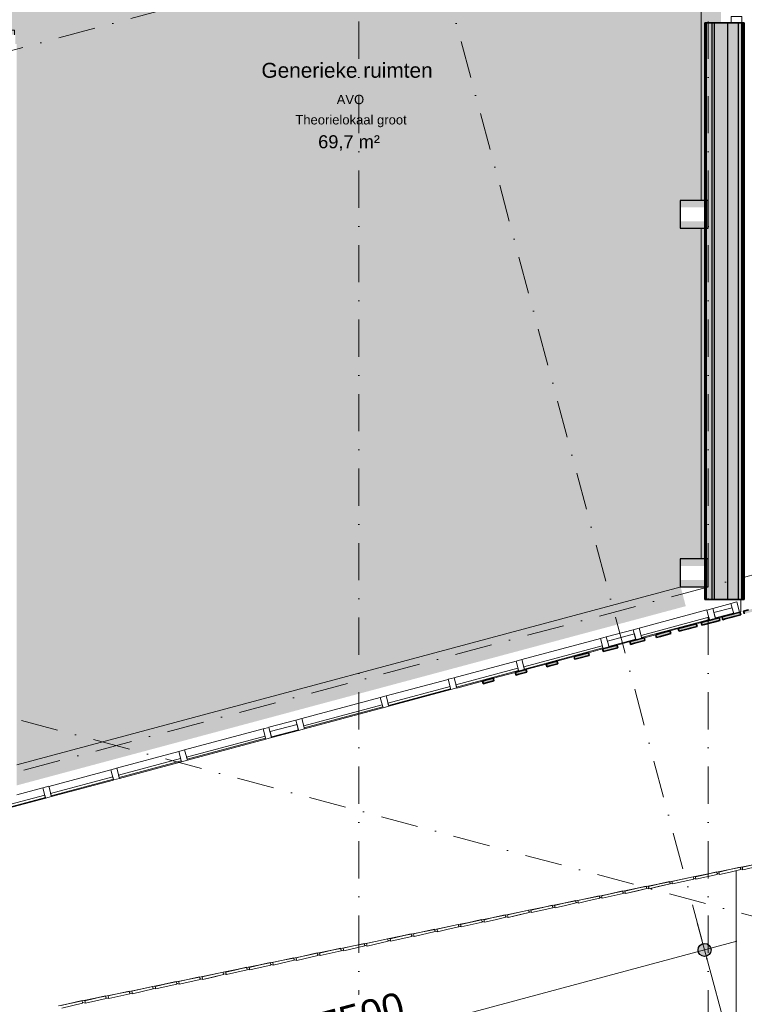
# Model space of a CAD drawing. Header units: millimetres. Extents: x -2530 to 151695, y -8763 to 71774.
# Tile 264 of 295: x 136107 to 143888, y 15016 to 25590. Entities that reach past the tile are written whole.
import ezdxf

# ---------------------------------------------------------------- set-up
doc = ezdxf.new("R2010")
doc.units = ezdxf.units.MM
doc.linetypes.add('RR_Level', pattern=[800, 400, -200, 0, -200])
for name, color, linetype, lineweight in [('A-____-____-DIMS', 211, 'Continuous', 9), ('A-____-____-DIMS-200', 211, 'Continuous', 9), ('A-AREA-____-IDEN', 2, 'Continuous', 13), ('A-AREA-____-PATT', 32, 'Continuous', 9), ('A-DETL-____-OTLN', 90, 'Continuous', 13), ('A-DOOR-____-MCUT', 31, 'Continuous', 13), ('A-DOOR-____-OTLN', 31, 'Continuous', 18), ('A-FLOR-____-OTLN', 192, 'Continuous', 18), ('A-GLAZ-CURT-MCUT', 52, 'Continuous', 13), ('A-GLAZ-CURT-OTLN', 52, 'Continuous', 13), ('A-GLAZ-CWMG-MCUT', 51, 'Continuous', 13), ('A-GLAZ-CWMG-OTLN', 51, 'Continuous', 13), ('A-WALL-____-MCUT', 113, 'Continuous', 35), ('A-WALL-____-OTLN', 113, 'Continuous', 18), ('A-WALL-____-PATT', 111, 'Continuous', 35), ('S-COLS-____-MCUT', 52, 'Continuous', 25), ('S-COLS-____-OTLN', 52, 'Continuous', 18), ('S-GRID-____-OTLN', 1, 'Continuous', 9)]:
    doc.layers.add(name, color=color, linetype=linetype, lineweight=lineweight)
doc.styles.add('Arial_1', font='arial.ttf', dxfattribs={"height": 100})
doc.styles.add('Arial_2', font='arial.ttf', dxfattribs={"height": 300})
doc.styles.add('Arial_B', font='txt', dxfattribs={"height": 160})
doc.styles.add('Arial_B_1', font='txt', dxfattribs={"height": 100})
doc.styles.add('Arial_I', font='txt', dxfattribs={"height": 140})
doc.dimstyles.new('1_5mm_interne_maten_en_details', dxfattribs={"dimscale": 304.8, "dimtxt": 1.004192, "dimasz": 1.83727, "dimexe": 0.984252, "dimexo": 0.0625, "dimgap": 0.098425, "dimtad": 1, "dimdec": 0, "dimlfac": 304.8, "dimzin": 0, "dimdsep": 46, "dimtxsty": 'Arial_2', "dimblk1": 'DOTSMALL', "dimblk2": 'DOTSMALL', "dimsah": 1, "dimcen": 0.09, "dimdle": 1.181102, "dimazin": 0, "dimtfac": 1, "dimtdec": 4, "dimtix": 1, "dimtmove": 0, "dimatfit": 3, "dimfxl": 0.003229, "dimfxlon": 1, "dimtvp": 1, "dimtfill": 1, "dimtolj": 1, "dimtzin": 0, "dimlwd": 13, "dimlwe": 13, "dimarcsym": 2})

# ---------------------------------------------------------------- blocks, each defined once
blk = doc.blocks.new('Rectangular Mullion - 65 x 114mm-464271-plot_V2 Copy 1')
at = {"layer": 'A-GLAZ-CWMG-MCUT', "color": 250, "lineweight": 9}
for p, q in [((0, 57), (-65, 57)), ((-65, 57), (-65, -57)), ((0, -57), (0, 57)), ((-65, -57), (0, -57))]:
    blk.add_line(p, q, dxfattribs=at)
blk = doc.blocks.new('System Panel - 027_Solid-689749-plot_V2 Copy 1')
at = {"layer": 'A-GLAZ-CURT-MCUT', "color": 250, "lineweight": 9}
for p, q in [((101.25, 49.5), (-101.25, 49.5)), ((-101.25, 49.5), (-101.25, -10.5)), ((101.25, -10.5), (101.25, 49.5)), ((-101.25, -10.5), (101.25, -10.5))]:
    blk.add_line(p, q, dxfattribs=at)
blk = doc.blocks.new('Rectangular Mullion - 65 x 114mm-689139-plot_V2 Copy 1')
at = {"layer": 'A-GLAZ-CWMG-OTLN', "color": 250, "lineweight": 9}
for p, q in [((143549, 19268), (143745, 19320)), ((143618, 19168), (143649, 19176))]:
    blk.add_line(p, q, dxfattribs=at)
blk = doc.blocks.new('System Panel - HR__-692531-plot_V2 Copy 1')
at = {"layer": 'A-GLAZ-CURT-MCUT', "color": 250, "lineweight": 9}
for p, q in [((377, 48), (-377, 48)), ((-377, 48), (-377, 23)), ((-377, 23), (377, 23)), ((377, 23), (377, 48))]:
    blk.add_line(p, q, dxfattribs=at)
blk = doc.blocks.new('System Panel - HR__-692532-plot_V2 Copy 1')
at = {"layer": 'A-GLAZ-CURT-MCUT', "color": 250, "lineweight": 9}
for p, q in [((345, 47.5), (-345, 47.5)), ((-345, 47.5), (-345, 22.5)), ((-345, 22.5), (345, 22.5)), ((345, 22.5), (345, 47.5))]:
    blk.add_line(p, q, dxfattribs=at)
blk = doc.blocks.new('System Panel - 027_Solid-683259-plot_V2 Copy 1')
at = {"layer": 'A-GLAZ-CURT-MCUT', "color": 250, "lineweight": 9}
for p, q in [((150, 49), (-150, 49)), ((-150, 49), (-150, -10)), ((150, -10), (150, 49)), ((-150, -10), (150, -10))]:
    blk.add_line(p, q, dxfattribs=at)
blk = doc.blocks.new('System Panel - HR__-692533-plot_V2 Copy 1')
at = {"layer": 'A-GLAZ-CURT-MCUT', "color": 250, "lineweight": 9}
for p, q in [((436.25, 47.5), (-436.25, 47.5)), ((-436.25, 47.5), (-436.25, 22.5)), ((-436.25, 22.5), (436.25, 22.5)), ((436.25, 22.5), (436.25, 47.5))]:
    blk.add_line(p, q, dxfattribs=at)
blk = doc.blocks.new('Rectangular Mullion - 65 x 114mm-689141-plot_V2 Copy 1')
at = {"layer": 'A-GLAZ-CWMG-OTLN', "color": 250, "lineweight": 9}
for p, q in [((142758, 19056), (143486, 19251)), ((143091, 19027), (143179, 19051)), ((143373, 19102), (143425, 19116)), ((142813, 18952), (142936, 18985))]:
    blk.add_line(p, q, dxfattribs=at)
blk = doc.blocks.new('Rectangular Mullion - 65 x 114mm-683242-plot_V2 Copy 1')
at = {"layer": 'A-GLAZ-CWMG-OTLN', "color": 250, "lineweight": 9}
for p, q in [((140770, 18523), (141437, 18702)), ((141193, 18518), (141427, 18581)), ((140800, 18413), (141077, 18487))]:
    blk.add_line(p, q, dxfattribs=at)
blk = doc.blocks.new('Rectangular Mullion - 65 x 114mm-V180-plot_V2 Copy 1')
at = {"layer": 'A-GLAZ-CWMG-OTLN', "color": 250, "lineweight": 9}
for p, q in [((140041, 18328), (140708, 18506)), ((140071, 18218), (140737, 18396))]:
    blk.add_line(p, q, dxfattribs=at)
blk = doc.blocks.new('Rectangular Mullion - 65 x 114mm-683244-plot_V2 Copy 1')
at = {"layer": 'A-GLAZ-CWMG-OTLN', "color": 250, "lineweight": 9}
for p, q in [((138783, 17991), (139073, 18068)), ((138813, 17880), (139102, 17958))]:
    blk.add_line(p, q, dxfattribs=at)
blk = doc.blocks.new('Rectangular Mullion - 65 x 114mm-683243-plot_V2 Copy 1')
at = {"layer": 'A-GLAZ-CWMG-OTLN', "color": 250, "lineweight": 9}
for p, q in [((135513, 17114), (136000, 17245)), ((136075, 17265), (136356, 17340)), ((135543, 17004), (136386, 17230))]:
    blk.add_line(p, q, dxfattribs=at)
blk = doc.blocks.new('Rectangular Mullion - 65 x 114mm-689751-plot_V2 Copy 1')
at = {"layer": 'A-GLAZ-CWMG-MCUT', "color": 250, "lineweight": 9}
for p, q in [((0, 57), (-65, 57)), ((-65, 57), (-65, -57)), ((0, -57), (0, 57)), ((-65, -57), (0, -57))]:
    blk.add_line(p, q, dxfattribs=at)
blk = doc.blocks.new('Rectangular Mullion - 65 x 114mm-683247-plot_V2 Copy 1')
at = {"layer": 'A-GLAZ-CWMG-MCUT', "color": 250, "lineweight": 9}
for p, q in [((-32.5, 57), (32.5, 57)), ((-32.5, -57), (-32.5, 57)), ((32.5, 57), (32.5, -57)), ((32.5, -57), (-32.5, -57))]:
    blk.add_line(p, q, dxfattribs=at)
blk = doc.blocks.new('Rectangular Mullion - 65 x 114mm-V181-plot_V2 Copy 1')
at = {"layer": 'A-GLAZ-CWMG-OTLN', "color": 250, "lineweight": 9}
for p, q in [((128269, 15173), (129112, 15399)), ((128299, 15063), (129141, 15289))]:
    blk.add_line(p, q, dxfattribs=at)
blk = doc.blocks.new('Rectangular Mullion - 65 x 114mm-V184-plot_V2 Copy 1')
at = {"layer": 'A-GLAZ-CWMG-OTLN', "color": 250, "lineweight": 9}
for p, q in [((142405, 18961), (142695, 19039)), ((142521, 18874), (142658, 18911))]:
    blk.add_line(p, q, dxfattribs=at)
blk = doc.blocks.new('Rectangular Mullion - 65 x 114mm-V185-plot_V2 Copy 1')
at = {"layer": 'A-GLAZ-CWMG-OTLN', "color": 250, "lineweight": 9}
for p, q in [((141500, 18719), (142343, 18944)), ((142215, 18792), (142366, 18833)), ((141876, 18701), (142060, 18751)), ((141543, 18612), (141760, 18670))]:
    blk.add_line(p, q, dxfattribs=at)
blk = doc.blocks.new('027_Gilde - ATC_FacadeModel_rvt-1-plot_V2 Copy 1')
at = {"layer": 'A-WALL-____-MCUT', "lineweight": 18}
h = blk.add_hatch(color=47, dxfattribs=at)
h.paths.add_polyline_path([(141085, 18458), (141200, 18489), (141193, 18518), (141077, 18487), (141082, 18466)])
h.paths.add_polyline_path([(141435, 18552), (141551, 18583), (141543, 18612), (141427, 18581), (141433, 18560)])
h.paths.add_polyline_path([(141768, 18641), (141884, 18672), (141876, 18701), (141760, 18670), (141766, 18649)])
h.paths.add_polyline_path([(142068, 18722), (142223, 18763), (142215, 18792), (142060, 18751), (142066, 18730)])
h.paths.add_polyline_path([(142374, 18804), (142528, 18845), (142521, 18874), (142366, 18833), (142372, 18810)])
h.paths.add_polyline_path([(142666, 18882), (142821, 18923), (142813, 18952), (142658, 18911), (142664, 18890)])
h.paths.add_polyline_path([(142944, 18956), (143099, 18998), (143091, 19027), (142936, 18985), (142942, 18964)])
h.paths.add_polyline_path([(143187, 19022), (143380, 19073), (143373, 19102), (143179, 19051), (143185, 19029)])
h.paths.add_polyline_path([(143432, 19087), (143626, 19139), (143618, 19168), (143451, 19123), (143451, 19123), (143425, 19116), (143430, 19094)])
h.paths.add_polyline_path([(143657, 19147), (143850, 19199), (143842, 19228), (143649, 19176), (143655, 19155)])
h.paths.add_polyline_path([(143888, 19209), (144081, 19261), (144073, 19290), (143880, 19238), (143888, 19210)])
h.paths.add_polyline_path([(144396, 19345), (144589, 19397), (144581, 19426), (144388, 19374), (144395, 19347)])
h.paths.add_polyline_path([(144652, 19411), (144842, 19471), (144833, 19499), (144643, 19439), (144651, 19411)])
h.paths.add_polyline_path([(144908, 19482), (145089, 19566), (145077, 19594), (144895, 19509), (144905, 19490)])
h.paths.add_polyline_path([(144999, 19540), (144986, 19551), (144986, 19551)])
h.paths.add_polyline_path([(145384, 19716), (145513, 19869), (145490, 19888), (145361, 19736), (145382, 19718)])
h.paths.add_polyline_path([(145575, 19899), (145666, 20077), (145640, 20089), (145548, 19913), (145574, 19899)])
h.paths.add_polyline_path([(145886, 20606), (145900, 20807), (145869, 20810), (145856, 20609), (145877, 20607)])
h.paths.add_polyline_path([(145915, 20868), (145911, 21071), (145880, 21072), (145884, 20869), (145914, 20868)])
h.paths.add_polyline_path([(145847, 21393), (145879, 21394), (145858, 21596), (145826, 21595), (145847, 21393)])
h.paths.add_polyline_path([(145817, 21654), (145849, 21657), (145828, 21857), (145796, 21856), (145817, 21654)])
h.paths.add_polyline_path([(145758, 22176), (145789, 22179), (145768, 22379), (145737, 22378), (145758, 22176)])
h.paths.add_polyline_path([(145728, 22437), (145759, 22438), (145738, 22640), (145707, 22639), (145728, 22438)])
h.paths.add_polyline_path([(145698, 22698), (145729, 22700), (145708, 22901), (145677, 22900), (145698, 22698)])
h.paths.add_polyline_path([(145668, 22959), (145699, 22961), (145678, 23162), (145647, 23161), (145668, 22959)])
h.paths.add_polyline_path([(145638, 23220), (145669, 23222), (145648, 23423), (145617, 23422), (145638, 23220)])
h.paths.add_polyline_path([(145608, 23481), (145639, 23483), (145618, 23684), (145587, 23682), (145608, 23481)])
h.paths.add_polyline_path([(145578, 23742), (145609, 23744), (145588, 23945), (145557, 23943), (145578, 23743)])
h.paths.add_polyline_path([(145519, 24259), (145550, 24261), (145529, 24462), (145498, 24460), (145519, 24259)])
h.paths.add_polyline_path([(145461, 24769), (145492, 24771), (145471, 24972), (145440, 24970), (145461, 24769)])
h.paths.add_polyline_path([(145431, 25028), (145462, 25030), (145441, 25231), (145410, 25229), (145431, 25030)])
h.paths.add_polyline_path([(145371, 25556), (145401, 25558), (145381, 25759), (145350, 25757), (145371, 25558)])
h.paths.add_polyline_path([(145340, 25825), (145371, 25827), (145350, 26028), (145319, 26026), (145340, 25827)])
h.paths.add_polyline_path([(145307, 26118), (145337, 26120), (145321, 26280), (145290, 26278), (145307, 26118)])
h.paths.add_polyline_path([(145275, 26394), (145306, 26396), (145289, 26556), (145258, 26554), (145275, 26395)])
h.paths.add_polyline_path([(145211, 26957), (145241, 26959), (145224, 27120), (145194, 27117), (145210, 26959)])
h.paths.add_polyline_path([(145178, 27245), (145208, 27247), (145191, 27407), (145161, 27405), (145178, 27245)])
h.paths.add_polyline_path([(145144, 27536), (145175, 27539), (145158, 27699), (145128, 27696), (145144, 27538)])
h.paths.add_polyline_path([(145076, 28132), (145107, 28134), (145090, 28294), (145059, 28292), (145076, 28133)])
h.paths.add_polyline_path([(145004, 28763), (145034, 28767), (145022, 28885), (144992, 28883), (145004, 28763)])
h.paths.add_polyline_path([(144968, 29074), (144999, 29077), (144986, 29197), (144956, 29194), (144968, 29074)])
h.paths.add_polyline_path([(144896, 29706), (144926, 29709), (144914, 29829), (144883, 29826), (144896, 29706)])
h.paths.add_polyline_path([(144859, 30027), (144890, 30029), (144875, 30149), (144847, 30147), (144859, 30027)])
h.paths.add_polyline_path([(144822, 30349), (144853, 30352), (144840, 30472), (144810, 30469), (144822, 30349)])
h.paths.add_polyline_path([(144600, 32289), (144631, 32291), (144618, 32411), (144588, 32408), (144600, 32290)])
h.paths.add_polyline_path([(144564, 32606), (144594, 32609), (144582, 32728), (144552, 32725), (144564, 32606)])
h.paths.add_polyline_path([(144493, 33229), (144523, 33232), (144510, 33351), (144480, 33348), (144493, 33229)])
h.paths.add_polyline_path([(144326, 34687), (144356, 34690), (144339, 34849), (144309, 34846), (144326, 34687)])
h.paths.add_polyline_path([(144294, 34968), (144323, 34971), (144307, 35130), (144277, 35127), (144293, 34970)])
h.paths.add_polyline_path([(144262, 35244), (144292, 35247), (144274, 35406), (144245, 35403), (144262, 35245)])
h.paths.add_polyline_path([(144143, 36283), (144173, 36286), (144151, 36485), (144122, 36482), (144143, 36284)])
h.paths.add_polyline_path([(144055, 37054), (144084, 37057), (144064, 37256), (144034, 37253), (144054, 37056)])
h.paths.add_polyline_path([(143953, 38211), (143953, 38211), (143949, 38227)])
h.paths.add_polyline_path([(143935, 38098), (143965, 38101), (143943, 38300), (143914, 38297), (143935, 38099)])
h.paths.add_polyline_path([(143888, 38621), (143905, 38623), (143884, 38822), (143855, 38819), (143874, 38650), (143888, 38649), (143888, 38622)])
at = {"layer": 'A-WALL-____-OTLN', "lineweight": 5}
blk.add_hatch(color=67, dxfattribs=at).paths.add_polyline_path([(143858, 19365), (143858, 25558), (143823, 25558), (143823, 19365), (143852, 19365)])
at = {"layer": 'A-WALL-____-OTLN'}
blk.add_hatch(color=47, dxfattribs=at).paths.add_polyline_path([(143888, 19365), (143888, 25558), (143873, 25558), (143873, 19365)])
at = {"layer": 'A-WALL-____-PATT', "lineweight": 5}
for points in [[(143478, 19365), (143478, 25558), (143463, 25558), (143463, 19365)], [(143500, 19365), (143538, 19365), (143538, 25558), (143478, 25558), (143478, 19365)], [(143538, 19365), (143563, 19365), (143563, 25558), (143538, 25558), (143538, 19446)], [(143675, 19365), (143708, 19365), (143708, 25558), (143563, 25558), (143563, 19365)], [(143823, 19365), (143823, 25558), (143708, 25558), (143708, 19365), (143778, 19365)], [(143873, 19365), (143873, 25558), (143858, 25558), (143858, 19365)]]:
    blk.add_hatch(color=67, dxfattribs=at).paths.add_polyline_path(points)
at = {"layer": 'A-FLOR-____-OTLN', "color": 90}
for p, q in [((143850, 19365), (143850, 19238)), ((143843, 19228), (143844, 19229)), ((143845, 19230), (143844, 19229)), ((143847, 19231), (143845, 19230)), ((143847, 19231), (143848, 19232)), ((143849, 19233), (143848, 19232)), ((143850, 19236), (143849, 19235)), ((143849, 19235), (143849, 19233)), ((143850, 19236), (143850, 19238)), ((143339, 16384), (143981, 16515)), ((142835, 16282), (143087, 16333)), ((143087, 16333), (143339, 16384)), ((142077, 16128), (142330, 16179)), ((142330, 16179), (142582, 16231)), ((142582, 16231), (142720, 16259)), ((142720, 16259), (142835, 16282)), ((141573, 16026), (141825, 16077)), ((141825, 16077), (142077, 16128)), ((141068, 15923), (141320, 15974)), ((141320, 15974), (141573, 16026)), ((140563, 15821), (140816, 15872)), ((140816, 15872), (140954, 15900)), ((140954, 15900), (141068, 15923)), ((140197, 15747), (140311, 15770)), ((140311, 15770), (140563, 15821)), ((139693, 15644), (139806, 15667)), ((139806, 15667), (139945, 15695)), ((139945, 15695), (140058, 15718)), ((140058, 15718), (140197, 15747)), ((139188, 15542), (139301, 15565)), ((139301, 15565), (139440, 15593)), ((139440, 15593), (139554, 15616)), ((139554, 15616), (139693, 15644)), ((138544, 15411), (138797, 15462)), ((138797, 15462), (138936, 15491)), ((138936, 15491), (139049, 15513)), ((139049, 15513), (139188, 15542)), ((138039, 15309), (138292, 15360)), ((138292, 15360), (138544, 15411)), ((137535, 15206), (137787, 15257)), ((137787, 15257), (138039, 15309)), ((137030, 15104), (137170, 15132)), ((137170, 15132), (137282, 15155)), ((137282, 15155), (137422, 15183)), ((137422, 15183), (137535, 15206)), ((136525, 15001), (136665, 15030)), ((136665, 15030), (136777, 15052)), ((136777, 15052), (136918, 15081)), ((136918, 15081), (137030, 15104))]:
    blk.add_line(p, q, dxfattribs=at)
at = {"layer": 'A-WALL-____-MCUT', "color": 130}
for p, q in [((143888, 25558), (143463, 25558)), ((143463, 25558), (143463, 19365)), ((143888, 19365), (143888, 25558)), ((143463, 19365), (143888, 19365)), ((143880, 19238), (143934, 19253)), ((143451, 19123), (143521, 19142)), ((143521, 19142), (143548, 19149)), ((143548, 19149), (143618, 19168)), ((143626, 19139), (143556, 19120)), ((143618, 19168), (143620, 19160)), ((143620, 19160), (143626, 19139)), ((143649, 19176), (143676, 19184)), ((143655, 19155), (143649, 19176)), ((143657, 19147), (143655, 19155)), ((143684, 19155), (143657, 19147)), ((143676, 19184), (143746, 19202)), ((143754, 19173), (143684, 19155)), ((143746, 19202), (143773, 19209)), ((143780, 19180), (143754, 19173)), ((143773, 19209), (143842, 19228)), ((143850, 19199), (143780, 19180)), ((143842, 19228), (143845, 19220)), ((143845, 19220), (143850, 19199)), ((143886, 19217), (143880, 19238)), ((143888, 19209), (143886, 19217)), ((143179, 19051), (143206, 19058)), ((143185, 19030), (143179, 19051)), ((143206, 19058), (143276, 19076)), ((143284, 19047), (143214, 19029)), ((143276, 19076), (143303, 19084)), ((143310, 19055), (143284, 19047)), ((143303, 19084), (143373, 19102)), ((143380, 19073), (143310, 19055)), ((143373, 19102), (143375, 19094)), ((143375, 19094), (143380, 19073)), ((143425, 19116), (143451, 19123)), ((143430, 19095), (143425, 19116)), ((143432, 19087), (143430, 19095)), ((143459, 19094), (143432, 19087)), ((143529, 19113), (143459, 19094)), ((143556, 19120), (143529, 19113)), ((142701, 18922), (142813, 18952)), ((142813, 18952), (142815, 18944)), ((142815, 18944), (142821, 18923)), ((142936, 18985), (142979, 18997)), ((142942, 18964), (142936, 18985)), ((142944, 18956), (142942, 18964)), ((142987, 18968), (142944, 18956)), ((142979, 18997), (143091, 19027)), ((143099, 18998), (142987, 18968)), ((143091, 19027), (143093, 19019)), ((143093, 19019), (143099, 18998)), ((143187, 19022), (143185, 19030)), ((143214, 19029), (143187, 19022)), ((142366, 18833), (142409, 18844)), ((142372, 18812), (142366, 18833)), ((142409, 18844), (142521, 18874)), ((142528, 18845), (142416, 18815)), ((142521, 18874), (142523, 18866)), ((142523, 18866), (142528, 18845)), ((142658, 18911), (142701, 18922)), ((142664, 18890), (142658, 18911)), ((142666, 18882), (142664, 18890)), ((142709, 18893), (142666, 18882)), ((142821, 18923), (142709, 18893)), ((142060, 18751), (142103, 18762)), ((142066, 18730), (142060, 18751)), ((142068, 18722), (142066, 18730)), ((142111, 18733), (142068, 18722)), ((142103, 18762), (142215, 18792)), ((142223, 18763), (142111, 18733)), ((142215, 18792), (142217, 18784)), ((142217, 18784), (142223, 18763)), ((142374, 18804), (142372, 18812)), ((142416, 18815), (142374, 18804)), ((141459, 18590), (141543, 18612)), ((141543, 18612), (141545, 18604)), ((141760, 18670), (141792, 18679)), ((141766, 18649), (141760, 18670)), ((141768, 18641), (141766, 18649)), ((141800, 18650), (141768, 18641)), ((141792, 18679), (141876, 18701)), ((141884, 18672), (141800, 18650)), ((141876, 18701), (141878, 18693)), ((141878, 18693), (141884, 18672)), ((141109, 18496), (141193, 18518)), ((141193, 18518), (141195, 18510)), ((141195, 18510), (141200, 18489)), ((141427, 18581), (141459, 18590)), ((141433, 18560), (141427, 18581)), ((141435, 18552), (141433, 18560)), ((141467, 18561), (141435, 18552)), ((141551, 18583), (141467, 18561)), ((141545, 18604), (141551, 18583)), ((141077, 18487), (141109, 18496)), ((141082, 18466), (141077, 18487)), ((141085, 18458), (141082, 18466)), ((141117, 18467), (141085, 18458)), ((141200, 18489), (141117, 18467))]:
    blk.add_line(p, q, dxfattribs=at)
at = {"layer": 'A-WALL-____-MCUT', "color": 170, "lineweight": 25}
for p, q in [((143478, 25558), (143478, 19365)), ((143538, 25558), (143538, 19365)), ((143563, 25558), (143563, 19365)), ((143708, 25558), (143708, 19365)), ((143823, 25558), (143823, 19365)), ((143858, 25558), (143858, 19365)), ((143873, 25558), (143873, 19365))]:
    blk.add_line(p, q, dxfattribs=at)
at = {"layer": 'A-WALL-____-OTLN', "color": 90}
for p, q in [((143425, 23650), (143425, 27100)), ((143425, 19799), (143425, 23350)), ((136075, 17587), (143210, 19499)), ((143850, 19230), (143850, 19365)), ((143880, 19238), (143934, 19253)), ((143521, 19142), (143451, 19123)), ((143521, 19142), (143548, 19149)), ((143618, 19168), (143548, 19149)), ((143556, 19120), (143626, 19139)), ((143618, 19168), (143620, 19160)), ((143626, 19139), (143620, 19160)), ((143649, 19176), (143676, 19184)), ((143649, 19176), (143655, 19155)), ((143655, 19155), (143657, 19147)), ((143657, 19147), (143684, 19155)), ((143746, 19202), (143676, 19184)), ((143684, 19155), (143754, 19173)), ((143746, 19202), (143773, 19209)), ((143754, 19173), (143780, 19180)), ((143842, 19228), (143773, 19209)), ((143780, 19180), (143850, 19199)), ((143850, 19230), (143842, 19228)), ((143842, 19228), (143845, 19220)), ((143850, 19199), (143845, 19220)), ((143880, 19238), (143886, 19217)), ((143886, 19217), (143888, 19209)), ((143179, 19051), (143206, 19058)), ((143179, 19051), (143185, 19030)), ((143276, 19076), (143206, 19058)), ((143214, 19029), (143284, 19047)), ((143276, 19076), (143303, 19084)), ((143284, 19047), (143310, 19055)), ((143373, 19102), (143303, 19084)), ((143310, 19055), (143380, 19073)), ((143373, 19102), (143375, 19094)), ((143380, 19073), (143375, 19094)), ((143425, 19116), (143451, 19123)), ((143425, 19116), (143430, 19095)), ((143430, 19095), (143432, 19087)), ((143432, 19087), (143459, 19094)), ((143459, 19094), (143529, 19113)), ((143529, 19113), (143556, 19120)), ((142813, 18952), (142701, 18922)), ((142813, 18952), (142815, 18944)), ((142821, 18923), (142815, 18944)), ((142936, 18985), (142979, 18997)), ((142936, 18985), (142942, 18964)), ((142942, 18964), (142944, 18956)), ((142944, 18956), (142987, 18968)), ((143091, 19027), (142979, 18997)), ((142987, 18968), (143099, 18998)), ((143091, 19027), (143093, 19019)), ((143099, 18998), (143093, 19019)), ((143185, 19030), (143187, 19022)), ((143187, 19022), (143214, 19029)), ((142366, 18833), (142409, 18844)), ((142366, 18833), (142372, 18812)), ((142521, 18874), (142409, 18844)), ((142416, 18815), (142528, 18845)), ((142521, 18874), (142523, 18866)), ((142528, 18845), (142523, 18866)), ((142658, 18911), (142701, 18922)), ((142658, 18911), (142664, 18890)), ((142664, 18890), (142666, 18882)), ((142666, 18882), (142709, 18893)), ((142709, 18893), (142821, 18923)), ((142060, 18751), (142103, 18762)), ((142060, 18751), (142066, 18730)), ((142066, 18730), (142068, 18722)), ((142068, 18722), (142111, 18733)), ((142215, 18792), (142103, 18762)), ((142111, 18733), (142223, 18763)), ((142215, 18792), (142217, 18784)), ((142223, 18763), (142217, 18784)), ((142372, 18812), (142374, 18804)), ((142374, 18804), (142416, 18815)), ((141543, 18612), (141459, 18590)), ((141543, 18612), (141545, 18604)), ((141760, 18670), (141792, 18679)), ((141760, 18670), (141766, 18649)), ((141766, 18649), (141768, 18641)), ((141768, 18641), (141800, 18650)), ((141876, 18701), (141792, 18679)), ((141800, 18650), (141884, 18672)), ((141876, 18701), (141878, 18693)), ((141884, 18672), (141878, 18693)), ((141193, 18518), (141109, 18496)), ((141193, 18518), (141195, 18510)), ((141200, 18489), (141195, 18510)), ((141427, 18581), (141459, 18590)), ((141427, 18581), (141433, 18560)), ((141433, 18560), (141435, 18552)), ((141435, 18552), (141467, 18561)), ((141467, 18561), (141551, 18583)), ((141551, 18583), (141545, 18604)), ((141077, 18487), (141109, 18496)), ((141077, 18487), (141082, 18466)), ((141082, 18466), (141085, 18458)), ((141085, 18458), (141117, 18467)), ((141117, 18467), (141200, 18489)), ((144096, 16541), (143867, 16488)), ((144096, 16541), (143867, 16488)), ((143873, 16462), (144102, 16515)), ((144102, 16515), (143873, 16462)), ((143591, 16438), (143362, 16386)), ((143362, 16386), (143477, 16412)), ((143368, 16360), (143597, 16412)), ((143477, 16412), (143591, 16438)), ((143483, 16386), (143597, 16412)), ((143591, 16438), (143597, 16412)), ((143591, 16438), (143597, 16412)), ((143595, 16423), (143621, 16411)), ((143595, 16423), (143621, 16411)), ((143610, 16439), (143615, 16437)), ((143610, 16439), (143615, 16437)), ((143615, 16437), (143729, 16463)), ((143729, 16463), (143615, 16437)), ((143621, 16411), (143615, 16437)), ((143621, 16411), (143615, 16437)), ((143621, 16411), (143735, 16437)), ((143621, 16411), (143735, 16437)), ((143729, 16463), (143843, 16490)), ((143843, 16490), (143729, 16463)), ((143849, 16464), (143735, 16437)), ((143735, 16437), (143849, 16464)), ((143843, 16490), (143849, 16464)), ((143843, 16490), (143849, 16464)), ((143873, 16462), (143847, 16474)), ((143873, 16462), (143847, 16474)), ((143867, 16488), (143862, 16490)), ((143862, 16490), (143867, 16488)), ((143867, 16488), (143870, 16475)), ((143870, 16475), (143867, 16488)), ((143873, 16462), (143870, 16475)), ((143870, 16475), (143873, 16462)), ((142834, 16285), (142606, 16232)), ((142834, 16285), (142720, 16259)), ((142837, 16272), (142834, 16285)), ((142834, 16285), (142840, 16259)), ((142858, 16283), (142853, 16286)), ((142853, 16286), (142858, 16283)), ((143086, 16336), (142858, 16283)), ((142972, 16310), (142858, 16283)), ((142864, 16257), (143092, 16310)), ((142972, 16310), (143086, 16336)), ((142978, 16284), (143092, 16310)), ((143089, 16323), (143086, 16336)), ((143086, 16336), (143092, 16310)), ((143089, 16323), (143092, 16310)), ((143116, 16309), (143090, 16320)), ((143116, 16309), (143090, 16320)), ((143105, 16337), (143110, 16335)), ((143105, 16337), (143110, 16335)), ((143110, 16335), (143224, 16361)), ((143224, 16361), (143110, 16335)), ((143116, 16309), (143110, 16335)), ((143116, 16309), (143110, 16335)), ((143116, 16309), (143231, 16335)), ((143231, 16335), (143116, 16309)), ((143224, 16361), (143339, 16387)), ((143339, 16387), (143224, 16361)), ((143345, 16361), (143231, 16335)), ((143231, 16335), (143345, 16361)), ((143345, 16361), (143339, 16387)), ((143339, 16387), (143345, 16361)), ((143368, 16360), (143342, 16372)), ((143342, 16372), (143368, 16360)), ((143358, 16388), (143362, 16386)), ((143358, 16388), (143362, 16386)), ((143368, 16360), (143362, 16386)), ((143368, 16360), (143362, 16386)), ((143368, 16360), (143483, 16386)), ((142215, 16156), (142329, 16182)), ((142329, 16182), (142215, 16156)), ((142329, 16182), (142332, 16169)), ((142329, 16182), (142335, 16156)), ((142349, 16183), (142354, 16181)), ((142349, 16183), (142354, 16181)), ((142582, 16234), (142354, 16181)), ((142354, 16181), (142468, 16207)), ((142354, 16181), (142357, 16168)), ((142360, 16155), (142354, 16181)), ((142360, 16155), (142588, 16207)), ((142360, 16155), (142588, 16207)), ((142468, 16207), (142582, 16234)), ((142588, 16207), (142582, 16234)), ((142582, 16234), (142585, 16220)), ((142585, 16220), (142588, 16207)), ((142612, 16206), (142585, 16218)), ((142585, 16218), (142612, 16206)), ((142606, 16232), (142601, 16234)), ((142601, 16234), (142606, 16232)), ((142720, 16259), (142606, 16232)), ((142612, 16206), (142606, 16232)), ((142609, 16219), (142606, 16232)), ((142609, 16219), (142612, 16206)), ((142612, 16206), (142840, 16259)), ((142612, 16206), (142726, 16232)), ((142840, 16259), (142726, 16232)), ((142837, 16272), (142840, 16259)), ((142864, 16257), (142838, 16269)), ((142838, 16269), (142864, 16257)), ((142864, 16257), (142858, 16283)), ((142861, 16270), (142858, 16283)), ((142861, 16270), (142864, 16257)), ((142864, 16257), (142978, 16284)), ((141711, 16054), (141824, 16080)), ((141824, 16080), (141711, 16054)), ((141828, 16067), (141824, 16080)), ((141824, 16080), (141831, 16053)), ((141844, 16081), (141849, 16079)), ((141844, 16081), (141849, 16079)), ((141849, 16079), (141963, 16105)), ((141963, 16105), (141849, 16079)), ((141849, 16079), (141852, 16065)), ((141852, 16065), (141849, 16079)), ((141856, 16052), (141969, 16078)), ((141969, 16078), (141856, 16052)), ((141963, 16105), (142077, 16131)), ((142077, 16131), (141963, 16105)), ((142083, 16105), (141969, 16078)), ((141969, 16078), (142083, 16105)), ((142077, 16131), (142080, 16118)), ((142077, 16131), (142080, 16118)), ((142080, 16118), (142083, 16105)), ((142080, 16118), (142083, 16105)), ((142108, 16104), (142081, 16115)), ((142108, 16104), (142081, 16115)), ((142096, 16132), (142101, 16130)), ((142096, 16132), (142101, 16130)), ((142101, 16130), (142215, 16156)), ((142215, 16156), (142101, 16130)), ((142108, 16104), (142101, 16130)), ((142105, 16117), (142101, 16130)), ((142105, 16117), (142108, 16104)), ((142108, 16104), (142222, 16130)), ((142222, 16130), (142108, 16104)), ((142335, 16156), (142222, 16130)), ((142222, 16130), (142335, 16156)), ((142332, 16169), (142335, 16156)), ((142333, 16166), (142360, 16155)), ((142333, 16166), (142360, 16155)), ((142360, 16155), (142357, 16168)), ((141206, 15951), (141320, 15978)), ((141320, 15978), (141206, 15951)), ((141320, 15978), (141323, 15964)), ((141320, 15978), (141323, 15964)), ((141345, 15976), (141340, 15978)), ((141340, 15978), (141345, 15976)), ((141572, 16029), (141345, 15976)), ((141459, 16003), (141345, 15976)), ((141345, 15976), (141348, 15963)), ((141348, 15963), (141345, 15976)), ((141351, 15950), (141578, 16002)), ((141465, 15976), (141351, 15950)), ((141459, 16003), (141572, 16029)), ((141465, 15976), (141578, 16002)), ((141575, 16015), (141572, 16029)), ((141572, 16029), (141575, 16015)), ((141575, 16015), (141578, 16002)), ((141575, 16015), (141578, 16002)), ((141576, 16012), (141603, 16001)), ((141576, 16012), (141603, 16001)), ((141597, 16028), (141592, 16030)), ((141592, 16030), (141597, 16028)), ((141711, 16054), (141597, 16028)), ((141711, 16054), (141597, 16028)), ((141603, 16001), (141597, 16028)), ((141600, 16014), (141597, 16028)), ((141600, 16014), (141603, 16001)), ((141603, 16001), (141717, 16027)), ((141603, 16001), (141717, 16027)), ((141831, 16053), (141717, 16027)), ((141717, 16027), (141831, 16053)), ((141828, 16067), (141831, 16053)), ((141828, 16064), (141856, 16052)), ((141856, 16052), (141828, 16064)), ((141856, 16052), (141852, 16065)), ((141852, 16065), (141856, 16052)), ((140702, 15849), (140815, 15875)), ((140815, 15875), (140702, 15849)), ((140821, 15848), (140815, 15875)), ((140815, 15875), (140821, 15848)), ((140841, 15874), (140835, 15876)), ((140835, 15876), (140841, 15874)), ((141067, 15926), (140841, 15874)), ((140954, 15900), (140841, 15874)), ((140847, 15847), (140841, 15874)), ((140847, 15847), (140841, 15874)), ((140847, 15847), (141074, 15900)), ((141074, 15900), (140847, 15847)), ((140954, 15900), (141067, 15926)), ((141070, 15913), (141067, 15926)), ((141067, 15926), (141074, 15900)), ((141070, 15913), (141074, 15900)), ((141071, 15909), (141099, 15898)), ((141071, 15909), (141099, 15898)), ((141093, 15925), (141088, 15927)), ((141088, 15927), (141093, 15925)), ((141206, 15951), (141093, 15925)), ((141206, 15951), (141093, 15925)), ((141093, 15925), (141096, 15912)), ((141096, 15912), (141093, 15925)), ((141099, 15898), (141096, 15912)), ((141096, 15912), (141099, 15898)), ((141099, 15898), (141213, 15925)), ((141099, 15898), (141213, 15925)), ((141326, 15951), (141213, 15925)), ((141213, 15925), (141326, 15951)), ((141323, 15964), (141326, 15951)), ((141323, 15964), (141326, 15951)), ((141351, 15950), (141324, 15961)), ((141351, 15950), (141324, 15961)), ((141351, 15950), (141348, 15963)), ((141348, 15963), (141351, 15950)), ((140310, 15773), (140084, 15720)), ((140197, 15747), (140310, 15773)), ((140316, 15746), (140310, 15773)), ((140310, 15773), (140316, 15746)), ((140343, 15745), (140314, 15755)), ((140343, 15745), (140314, 15755)), ((140336, 15772), (140331, 15774)), ((140331, 15774), (140336, 15772)), ((140562, 15824), (140336, 15772)), ((140449, 15798), (140336, 15772)), ((140336, 15772), (140340, 15758)), ((140340, 15758), (140336, 15772)), ((140343, 15745), (140340, 15758)), ((140340, 15758), (140343, 15745)), ((140343, 15745), (140569, 15797)), ((140569, 15797), (140343, 15745)), ((140449, 15798), (140562, 15824)), ((140566, 15810), (140562, 15824)), ((140562, 15824), (140566, 15810)), ((140566, 15810), (140569, 15797)), ((140566, 15810), (140569, 15797)), ((140567, 15807), (140595, 15796)), ((140595, 15796), (140567, 15807)), ((140583, 15825), (140589, 15823)), ((140583, 15825), (140589, 15823)), ((140589, 15823), (140702, 15849)), ((140702, 15849), (140589, 15823)), ((140595, 15796), (140589, 15823)), ((140595, 15796), (140589, 15823)), ((140595, 15796), (140708, 15822)), ((140708, 15822), (140595, 15796)), ((140821, 15848), (140708, 15822)), ((140708, 15822), (140821, 15848)), ((140847, 15847), (140819, 15858)), ((140847, 15847), (140819, 15858)), ((139805, 15670), (139580, 15618)), ((139805, 15670), (139580, 15618)), ((139812, 15643), (139805, 15670)), ((139805, 15670), (139812, 15643)), ((139838, 15642), (139809, 15653)), ((139838, 15642), (139809, 15653)), ((139832, 15669), (139826, 15671)), ((139826, 15671), (139832, 15669)), ((140058, 15721), (139832, 15669)), ((140058, 15721), (139832, 15669)), ((139832, 15669), (139835, 15656)), ((139835, 15656), (139832, 15669)), ((139838, 15642), (139835, 15656)), ((139835, 15656), (139838, 15642)), ((139838, 15642), (140064, 15694)), ((140064, 15694), (139838, 15642)), ((140061, 15708), (140058, 15721)), ((140058, 15721), (140061, 15708)), ((140061, 15708), (140064, 15694)), ((140061, 15708), (140064, 15694)), ((140091, 15693), (140062, 15704)), ((140091, 15693), (140062, 15704)), ((140079, 15722), (140084, 15720)), ((140079, 15722), (140084, 15720)), ((140084, 15720), (140197, 15747)), ((140091, 15693), (140084, 15720)), ((140091, 15693), (140084, 15720)), ((140091, 15693), (140316, 15746)), ((140204, 15720), (140091, 15693)), ((140204, 15720), (140316, 15746)), ((139076, 15516), (139301, 15568)), ((139301, 15568), (139076, 15516)), ((139304, 15554), (139301, 15568)), ((139301, 15568), (139304, 15554)), ((139304, 15554), (139307, 15541)), ((139304, 15554), (139307, 15541)), ((139305, 15550), (139334, 15540)), ((139334, 15540), (139305, 15550)), ((139322, 15569), (139328, 15567)), ((139322, 15569), (139328, 15567)), ((139328, 15567), (139553, 15619)), ((139553, 15619), (139328, 15567)), ((139334, 15540), (139328, 15567)), ((139334, 15540), (139328, 15567)), ((139334, 15540), (139559, 15592)), ((139559, 15592), (139334, 15540)), ((139559, 15592), (139553, 15619)), ((139553, 15619), (139559, 15592)), ((139586, 15591), (139557, 15601)), ((139586, 15591), (139557, 15601)), ((139580, 15618), (139574, 15620)), ((139574, 15620), (139580, 15618)), ((139586, 15591), (139580, 15618)), ((139586, 15591), (139580, 15618)), ((139586, 15591), (139812, 15643)), ((139812, 15643), (139586, 15591)), ((138796, 15465), (138571, 15413)), ((138684, 15439), (138571, 15413)), ((138578, 15386), (138802, 15438)), ((138684, 15439), (138796, 15465)), ((138690, 15412), (138802, 15438)), ((138802, 15438), (138796, 15465)), ((138796, 15465), (138802, 15438)), ((138800, 15447), (138830, 15437)), ((138800, 15447), (138830, 15437)), ((138817, 15466), (138823, 15464)), ((138817, 15466), (138823, 15464)), ((138823, 15464), (139048, 15517)), ((139048, 15517), (138823, 15464)), ((138823, 15464), (138827, 15451)), ((138827, 15451), (138823, 15464)), ((138830, 15437), (138827, 15451)), ((138827, 15451), (138830, 15437)), ((138830, 15437), (139055, 15489)), ((138830, 15437), (139055, 15489)), ((139051, 15503), (139048, 15517)), ((139048, 15517), (139051, 15503)), ((139051, 15503), (139055, 15489)), ((139051, 15503), (139055, 15489)), ((139052, 15499), (139082, 15488)), ((139052, 15499), (139082, 15488)), ((139070, 15518), (139076, 15516)), ((139070, 15518), (139076, 15516)), ((139076, 15516), (139079, 15502)), ((139079, 15502), (139076, 15516)), ((139082, 15488), (139079, 15502)), ((139079, 15502), (139082, 15488)), ((139082, 15488), (139307, 15541)), ((139082, 15488), (139307, 15541)), ((138291, 15363), (138067, 15311)), ((138179, 15337), (138067, 15311)), ((138074, 15283), (138297, 15335)), ((138179, 15337), (138291, 15363)), ((138186, 15309), (138297, 15335)), ((138297, 15335), (138291, 15363)), ((138291, 15363), (138297, 15335)), ((138326, 15335), (138295, 15344)), ((138295, 15344), (138326, 15335)), ((138313, 15364), (138319, 15362)), ((138313, 15364), (138319, 15362)), ((138543, 15414), (138319, 15362)), ((138319, 15362), (138431, 15388)), ((138319, 15362), (138322, 15348)), ((138322, 15348), (138319, 15362)), ((138326, 15335), (138322, 15348)), ((138322, 15348), (138326, 15335)), ((138326, 15335), (138550, 15387)), ((138326, 15335), (138438, 15361)), ((138431, 15388), (138543, 15414)), ((138438, 15361), (138550, 15387)), ((138547, 15400), (138543, 15414)), ((138543, 15414), (138547, 15400)), ((138547, 15400), (138550, 15387)), ((138547, 15400), (138550, 15387)), ((138578, 15386), (138548, 15396)), ((138578, 15386), (138548, 15396)), ((138571, 15413), (138565, 15415)), ((138565, 15415), (138571, 15413)), ((138578, 15386), (138571, 15413)), ((138578, 15386), (138571, 15413)), ((138690, 15412), (138578, 15386)), ((137786, 15261), (137563, 15209)), ((137674, 15235), (137563, 15209)), ((137569, 15181), (137793, 15233)), ((137674, 15235), (137786, 15261)), ((137681, 15207), (137793, 15233)), ((137793, 15233), (137786, 15261)), ((137786, 15261), (137793, 15233)), ((137821, 15232), (137791, 15242)), ((137821, 15232), (137791, 15242)), ((137815, 15260), (137808, 15262)), ((137808, 15262), (137815, 15260)), ((137927, 15286), (137815, 15260)), ((137927, 15286), (137815, 15260)), ((137821, 15232), (137815, 15260)), ((137821, 15232), (137815, 15260)), ((137821, 15232), (137933, 15258)), ((137933, 15258), (137821, 15232)), ((137927, 15286), (138039, 15312)), ((138039, 15312), (137927, 15286)), ((138045, 15284), (137933, 15258)), ((137933, 15258), (138045, 15284)), ((138045, 15284), (138039, 15312)), ((138039, 15312), (138045, 15284)), ((138074, 15283), (138043, 15293)), ((138074, 15283), (138043, 15293)), ((138067, 15311), (138061, 15313)), ((138061, 15313), (138067, 15311)), ((138074, 15283), (138067, 15311)), ((138074, 15283), (138067, 15311)), ((138186, 15309), (138074, 15283)), ((137281, 15158), (137058, 15106)), ((137281, 15158), (137058, 15106)), ((137065, 15078), (137288, 15130)), ((137288, 15130), (137065, 15078)), ((137285, 15144), (137281, 15158)), ((137281, 15158), (137285, 15144)), ((137285, 15144), (137288, 15130)), ((137285, 15144), (137288, 15130)), ((137286, 15139), (137317, 15130)), ((137317, 15130), (137286, 15139)), ((137311, 15157), (137304, 15159)), ((137304, 15159), (137311, 15157)), ((137534, 15209), (137311, 15157)), ((137534, 15209), (137311, 15157)), ((137317, 15130), (137311, 15157)), ((137317, 15130), (137311, 15157)), ((137317, 15130), (137540, 15182)), ((137540, 15182), (137317, 15130)), ((137540, 15182), (137534, 15209)), ((137534, 15209), (137540, 15182)), ((137569, 15181), (137538, 15190)), ((137569, 15181), (137538, 15190)), ((137563, 15209), (137556, 15211)), ((137556, 15211), (137563, 15209)), ((137569, 15181), (137563, 15209)), ((137566, 15195), (137563, 15209)), ((137566, 15195), (137569, 15181)), ((137681, 15207), (137569, 15181)), ((136777, 15056), (136554, 15004)), ((136777, 15056), (136554, 15004)), ((136561, 14976), (136783, 15028)), ((136783, 15028), (136561, 14976)), ((136783, 15028), (136777, 15056)), ((136777, 15056), (136783, 15028)), ((136781, 15036), (136813, 15027)), ((136813, 15027), (136781, 15036)), ((136799, 15057), (136806, 15055)), ((136799, 15057), (136806, 15055)), ((137029, 15107), (136806, 15055)), ((136806, 15055), (136918, 15081)), ((136813, 15027), (136806, 15055)), ((136813, 15027), (136806, 15055)), ((136813, 15027), (137036, 15079)), ((137036, 15079), (136813, 15027)), ((136918, 15081), (137029, 15107)), ((137036, 15079), (137029, 15107)), ((137029, 15107), (137036, 15079)), ((137034, 15087), (137065, 15078)), ((137065, 15078), (137034, 15087)), ((137058, 15106), (137052, 15108)), ((137052, 15108), (137058, 15106)), ((137058, 15106), (137062, 15092)), ((137062, 15092), (137058, 15106)), ((137065, 15078), (137062, 15092)), ((137062, 15092), (137065, 15078))]:
    blk.add_line(p, q, dxfattribs=at)
at = {"layer": 'A-GLAZ-CURT-OTLN', "color": 90, "lineweight": 18, "rotation": 195.0000000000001}
for name, p in [('System Panel - 027_Solid-689749-plot_V2 Copy 1', (143662, 19239)), ('System Panel - HR__-692531-plot_V2 Copy 1', (143137, 19098)), ('System Panel - 027_Solid-683259-plot_V2 Copy 1', (142565, 18945)), ('System Panel - HR__-692533-plot_V2 Copy 1', (141936, 18776)), ('System Panel - HR__-692532-plot_V2 Copy 1', (141118, 18557)), ('System Panel - HR__-692532-plot_V2 Copy 1', (140389, 18362)), ('System Panel - HR__-692533-plot_V2 Copy 1', (139572, 18143)), ('System Panel - 027_Solid-683259-plot_V2 Copy 1', (138943, 17974)), ('System Panel - HR__-692533-plot_V2 Copy 1', (138314, 17806)), ('System Panel - HR__-692532-plot_V2 Copy 1', (137496, 17587)), ('System Panel - HR__-692532-plot_V2 Copy 1', (136767, 17391)), ('System Panel - HR__-692533-plot_V2 Copy 1', (135950, 17172))]:
    blk.add_blockref(name, p, dxfattribs=at)
at = {"layer": 'A-GLAZ-CWMG-OTLN', "color": 90, "lineweight": 18}
for name, p, rotation in [('Rectangular Mullion - 65 x 114mm-464271-plot_V2 Copy 1', (143805, 25558), 270.0000000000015), ('Rectangular Mullion - 65 x 114mm-689751-plot_V2 Copy 1', (143822, 19282), 15.00000000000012)]:
    blk.add_blockref(name, p, dxfattribs=dict(at, rotation=rotation))
for name, p in [('Rectangular Mullion - 65 x 114mm-689141-plot_V2 Copy 1', (0, 0)), ('Rectangular Mullion - 65 x 114mm-689139-plot_V2 Copy 1', (0, 0)), ('Rectangular Mullion - 65 x 114mm-V184-plot_V2 Copy 1', (0, 0)), ('Rectangular Mullion - 65 x 114mm-V185-plot_V2 Copy 1', (0, 0)), ('Rectangular Mullion - 65 x 114mm-683242-plot_V2 Copy 1', (0, 0)), ('Rectangular Mullion - 65 x 114mm-V180-plot_V2 Copy 1', (0, 0)), ('Rectangular Mullion - 65 x 114mm-V181-plot_V2 Copy 1', (10867, 2912)), ('Rectangular Mullion - 65 x 114mm-683244-plot_V2 Copy 1', (0, 0)), ('Rectangular Mullion - 65 x 114mm-V181-plot_V2 Copy 1', (9609, 2575)), ('Rectangular Mullion - 65 x 114mm-V180-plot_V2 Copy 1', (-2893, -775)), ('Rectangular Mullion - 65 x 114mm-V180-plot_V2 Copy 1', (-3622, -971)), ('Rectangular Mullion - 65 x 114mm-683243-plot_V2 Copy 1', (0, 0))]:
    blk.add_blockref(name, p, dxfattribs=at)
at = {"layer": 'A-GLAZ-CWMG-OTLN', "color": 90, "lineweight": 18, "extrusion": (0, 0, -1), "rotation": 344.9999999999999}
for p in [(-143532, 19204), (-142741, 18992), (-142389, 18898), (-141483, 18655), (-140754, 18460), (-140025, 18264), (-139119, 18022), (-138766, 17927), (-137861, 17684), (-137132, 17489), (-136402, 17294)]:
    blk.add_blockref('Rectangular Mullion - 65 x 114mm-683247-plot_V2 Copy 1', p, dxfattribs=at)
blk = doc.blocks.new('32_binnendeur_ontwerpers - 2315 x 930-6426845-plot_V2 Copy 1')
at = {"layer": 'A-DOOR-____-MCUT'}
for p, q in [((-467, 50), (-517, 50)), ((-467, -50), (-467, 50)), ((467, 50), (467, -50)), ((517, 50), (467, 50)), ((-517, -50), (-467, -50)), ((467, -50), (517, -50))]:
    blk.add_line(p, q, dxfattribs=at)
at = {"layer": 'A-DOOR-____-OTLN'}
for p, q in [((0, 500), (0, 50)), ((0, 10), (0, -475))]:
    blk.add_line(p, q, dxfattribs=at)
blk = doc.blocks.new('NLRS_28_SC_LIB_kolom recht_generiek_ISR - kolom beton_ONTWERP-6193513-plot_V2 Copy 1')
at = {"layer": 'S-COLS-____-OTLN', "lineweight": 13}
h = blk.add_hatch(color=256, dxfattribs=at)
h.paths.add_polyline_path([(-150, -150), (150, -150), (150, -75), (-150, -75)])
h.paths.add_polyline_path([(-150, 75), (150, 75), (150, 150), (-150, 150)])
at = {"layer": 'S-COLS-____-MCUT'}
for p, q in [((150, 150), (-150, 150)), ((-150, 150), (-150, -150)), ((150, -150), (150, 150)), ((-150, -150), (150, -150))]:
    blk.add_line(p, q, dxfattribs=at)
blk = doc.blocks.new('DIMBLOCK28-plot_V2 Copy 1')
at = {"layer": 'A-____-____-DIMS-200', "lineweight": 25}
h = blk.add_hatch(color=256, dxfattribs=at)
edge = h.paths.add_edge_path()
edge.add_arc((143461, 15600), 70, 0, 360)
h = blk.add_hatch(color=256, dxfattribs=at)
edge = h.paths.add_edge_path()
edge.add_arc((136217, 13659), 70, 0, 360)
at = {"layer": 'A-____-____-DIMS-200', "lineweight": 13}
for p, q in [((143539, 15311), (143383, 15890)), ((143809, 15694), (136217, 13659)), ((143461, 15600), (143539, 15311)), ((136294, 13370), (136139, 13949)), ((136217, 13659), (136294, 13370))]:
    blk.add_line(p, q, dxfattribs=at)
at = {"layer": 'A-____-____-DIMS-200', "lineweight": 25}
for centre in [(143461, 15600), (136217, 13659)]:
    blk.add_circle(centre, 70, dxfattribs=at)
at = {"layer": 'A-____-____-DIMS-200', "color": 0, "lineweight": 13, "insert": (139285, 14916), "char_height": 300, "width": 1107.53, "attachment_point": 1, "rotation": 15, "line_spacing_factor": 0.941778, "style": 'Arial_2', "bg_fill": 3, "box_fill_scale": 1.25, "bg_fill_color": 256, "bg_fill_true_color": 13158600, "bg_fill_transparency": 0}
blk.add_mtext('7500', dxfattribs=at)
blk = doc.blocks.new('_DotSmall')
at = {"color": 0, "linetype": 'ByBlock', "const_width": 0.5}
blk.add_lwpolyline([(-0.0625, 0, 1), (0.0625, 0, 1)], format="xyb", close=True, dxfattribs=at)

msp = doc.modelspace()

# ---------------------------------------------------------------- hatches: boundary and pattern name
at = {"layer": 'A-AREA-____-PATT', "transparency": 33554509}
msp.add_hatch(color=10, dxfattribs=at).paths.add_polyline_path([(136075, 17366.9241), (143259.4704, 19291.9965), (143204.0585, 19498.7966), (143200, 19498.7966), (143200, 19798.7966), (143462.5, 19798.7966), (143462.5, 23350), (143200, 23350), (143200, 23650), (143462.5, 23650), (143462.5, 25557.6603), (143637.5, 25557.6603), (143637.5, 27057.6603), (143462.5, 27057.6603), (143462.5, 27100), (143200, 27100), (143200, 27400), (143462.5, 27400), (143462.5, 28075), (136075, 28075), (136075, 27992.6064), (136060, 27992.6064), (136060, 27942.6064), (136012.5, 27942.6064), (136012.5, 27378.7527), (136060, 27378.7527), (136060, 27328.7527), (136012.5, 27328.7527), (136012.5, 26512.7527), (136060, 26512.7527), (136060, 26462.7527), (136000, 26462.7527), (136000, 25428.7527), (136060, 25428.7527), (136060, 25328.7527), (136075, 25328.7527), (136075, 17369.2443)])

# ---------------------------------------------------------------- linework, layer by layer
at = {"layer": 'A-DETL-____-OTLN', "lineweight": 9}
msp.add_line((143800, 3486.7966), (143800, 16452.2971), dxfattribs=at)
at = {"layer": 'S-GRID-____-OTLN', "linetype": 'RR_Level'}
for p, q in [((139750, 48773.1142), (139750, -857.0614)), ((143500, 48773.1142), (143500, -857.0614)), ((65026.4766, 37117.0697), (146431.6199, 15304.6273)), ((76246.2087, 9242.7726), (144032.124, 27405.9539)), ((140639.7477, 26129.9404), (143945.309, 13793.4176)), ((78187.3515, 1998.3289), (144032.124, 19641.3825))]:
    msp.add_line(p, q, dxfattribs=at)

# ---------------------------------------------------------------- block references
at = {"lineweight": 5}
msp.add_blockref('027_Gilde - ATC_FacadeModel_rvt-1-plot_V2 Copy 1', (0, 0), dxfattribs=at)
at = {"layer": 'A-DOOR-____-OTLN', "rotation": 269.9999999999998}
msp.add_blockref('32_binnendeur_ontwerpers - 2315 x 930-6426845-plot_V2 Copy 1', (136000, 25945.7527), dxfattribs=at)
at = {"layer": 'S-COLS-____-OTLN', "lineweight": 13}
for p in [(143350, 23500), (143350, 19648.7966)]:
    msp.add_blockref('NLRS_28_SC_LIB_kolom recht_generiek_ISR - kolom beton_ONTWERP-6193513-plot_V2 Copy 1', p, dxfattribs=at)

# ---------------------------------------------------------------- texts
at = {"layer": 'A-AREA-____-IDEN', "lineweight": 9, "attachment_point": 1}
for s, insert, char_height, width, style in [('Generieke ruimten', (138703.0127, 25126.5402), 160, 2228.69125, 'Arial_B'), ('AVO', (139510.8877, 24783.023), 100, 384.81, 'Arial_B_1'), ('Theorielokaal groot', (139066.8877, 24565.2856), 100, 1459.07125, 'Arial_1'), ('69,7 m²', (139311.8877, 24349.3843), 140, 865.8225, 'Arial_I')]:
    msp.add_mtext(s, dxfattribs=dict(at, insert=insert, char_height=char_height, width=width, style=style))

# ---------------------------------------------------------------- next in the draw order: dimensions: what is measured, and where the dimension line sits
at = {"layer": 'A-____-____-DIMS', "lineweight": 13}
dim = msp.add_linear_dim(base=(136216.6707, 13659.3136), p1=(143538.7601, 15310.6787), p2=(136294.3164, 13369.5359), angle=15, dimstyle='1_5mm_interne_maten_en_details', override={"dimpost": '<>', "dimfxl": 7500}, dxfattribs=at)
dim.commit()
dim.dimension.update_dxf_attribs({"geometry": 'DIMBLOCK28-plot_V2 Copy 1', "text_midpoint": (139791.4842, 14806.8155)})

doc.saveas('drawing.dxf')
